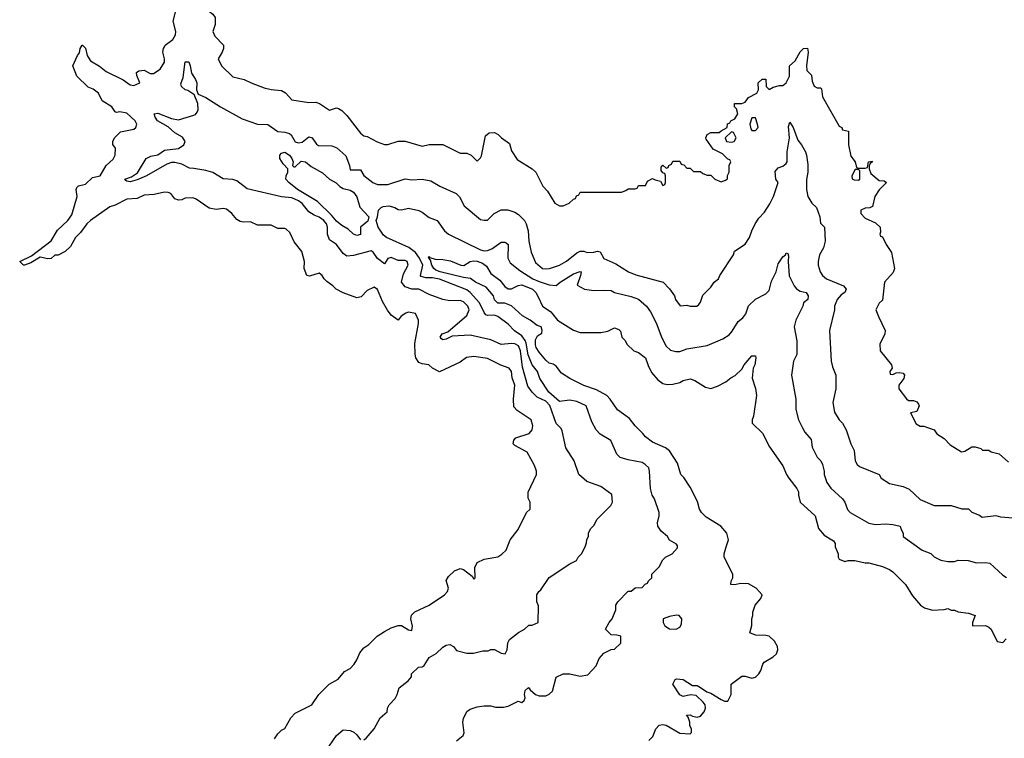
# Model space of a CAD drawing. Header units: inches. Extents: x 2348352 to 2479776, y 460422 to 613655.
# Tile 357 of 590: x 2428986 to 2434719, y 515975 to 520158. Entities that reach past the tile are written whole.
import ezdxf

# ---------------------------------------------------------------- set-up
doc = ezdxf.new("R2010")
doc.units = ezdxf.units.IN
doc.header["$MEASUREMENT"] = 0
for name, color, linetype in [('C4521', 7, 'Continuous'), ('C4522', 7, 'Continuous'), ('C4531', 7, 'Continuous'), ('C4532', 7, 'Continuous')]:
    doc.layers.add(name, color=color, linetype=linetype)

msp = doc.modelspace()

# ---------------------------------------------------------------- linework, layer by layer
at = {"layer": 'C4521', "color": 4}
for points, elevation in [([(2430000, 519118.4), (2429990, 519122), (2429950, 519119), (2429930, 519109), (2429910, 519108), (2429890, 519115.3), (2429865.6, 519145.6), (2429850, 519153.2), (2429830, 519154), (2429770, 519141.2), (2429710, 519136), (2429670, 519117.2), (2429610, 519112.7), (2429541.6, 519078.4), (2429510, 519069.4), (2429398, 518990), (2429376.3, 518970), (2429340.5, 518919.5), (2429311, 518890), (2429282, 518838), (2429250, 518808), (2429210, 518788), (2429190, 518788), (2429170, 518769), (2429150, 518766.6), (2429104.9, 518775.1), (2429050, 518742.7), (2429014, 518730), (2429008, 518730), (2428986, 518750), (2429055.5, 518784.5), (2429170, 518870.7), (2429206.5, 518933.5), (2429266.6, 518990), (2429290, 519022.8), (2429321.2, 519130), (2429314, 519170), (2429319, 519181), (2429329.3, 519190.7), (2429370, 519200.7), (2429410, 519238.8), (2429455.3, 519250), (2429488.7, 519310), (2429530, 519346), (2429542.7, 519370), (2429544, 519410), (2429528.4, 519431.6), (2429528, 519450), (2429539, 519470), (2429573.6, 519506.4), (2429650, 519521), (2429662, 519530), (2429669, 519550), (2429659, 519570), (2429610, 519613.2), (2429570, 519622), (2429550, 519618), (2429542, 519622), (2429522, 519650), (2429466, 519686), (2429445.2, 519730), (2429413.4, 519753.4), (2429385.6, 519765.6), (2429319, 519830), (2429295.3, 519890), (2429322, 519950), (2429334, 519966), (2429339, 519990), (2429344, 520000)], 76), ([(2429362, 520000), (2429370, 519992), (2429378, 519950), (2429398.8, 519918.8), (2429450, 519887.7), (2429490, 519856.3), (2429588.4, 519808.4), (2429630, 519778.8), (2429650, 519776), (2429686, 519790), (2429667.3, 519832.7), (2429666, 519850), (2429680.4, 519859.6), (2429710, 519864.7), (2429745.4, 519845.4), (2429765.4, 519845.4), (2429804, 519870), (2429829, 519910), (2429829, 519930), (2429819, 519970), (2429824, 519990), (2429829, 520000)], 76), ([(2430000, 519723.3), (2429965.6, 519745.6), (2429948.7, 519750), (2429928.7, 519770), (2429924.7, 519784.7), (2429938, 519822), (2429950, 519912), (2429970, 519912), (2429978.8, 519890), (2429986.8, 519846.8), (2430000, 519826.4)], 72), ([(2430000, 519291.1), (2429974.8, 519294.8), (2429930, 519318), (2429890, 519326.6), (2429870, 519326), (2429842, 519318), (2429724.7, 519250), (2429670, 519226.6), (2429630, 519215.3), (2429610, 519218), (2429603.1, 519223.1), (2429598, 519230), (2429637.2, 519242.8), (2429672.7, 519267.3), (2429722, 519350), (2429750, 519364), (2429790, 519370.8), (2429830, 519398.8), (2429910, 519407.7), (2429941.2, 519430), (2429949.2, 519450), (2429934.8, 519474.8), (2429890, 519499.3), (2429850, 519534), (2429789.3, 519570), (2429774, 519590), (2429769, 519610), (2429790, 519613.4), (2429870, 519582.8), (2429910, 519574.8), (2430000, 519602.9)], 72)]:
    msp.add_lwpolyline(points, dxfattribs=dict(at, elevation=elevation))
at = {"layer": 'C4522', "color": 4, "elevation": 76}
for points in [[(2429829, 520000), (2429834, 520010), (2429878, 520042), (2429893.6, 520070), (2429895.6, 520090), (2429879.5, 520150), (2429895.6, 520210), (2429899.6, 520310), (2429913.6, 520370), (2429914, 520390), (2429911.6, 520411.6), (2429885.8, 520485.8), (2429882.9, 520530), (2429890, 520558), (2429902, 520578), (2429910, 520586.8), (2429930, 520591), (2429986, 520510), (2430000, 520479.7)], [(2429344, 520000), (2429349, 520010), (2429352, 520010), (2429362, 520000)]]:
    msp.add_lwpolyline(points, dxfattribs=at)
at = {"layer": 'C4531', "color": 4}
for points, elevation in [([(2430172, 520000), (2430172, 519990), (2430164.7, 519970), (2430142, 519930), (2430162, 519890), (2430226.4, 519826.4), (2430294, 519810), (2430334, 519790), (2430410, 519762), (2430451.1, 519751.1), (2430510, 519746.8), (2430533.2, 519733.2), (2430570, 519691), (2430670, 519676), (2430710, 519678), (2430730.9, 519670.9), (2430790, 519631.3), (2430830, 519646), (2430842, 519642), (2430862, 519630), (2430890, 519601), (2430970, 519498), (2430990, 519482), (2431010, 519478), (2431067.1, 519447.1), (2431110, 519431), (2431130, 519431), (2431190, 519451), (2431230, 519451), (2431330, 519422.8), (2431371.1, 519431.1), (2431450, 519432), (2431550, 519382), (2431590, 519382), (2431614, 519370), (2431650, 519334), (2431670, 519354), (2431674.6, 519365.4), (2431698, 519482), (2431720.4, 519499.6), (2431750, 519502), (2431772, 519490), (2431792, 519470), (2431837.3, 519437.3), (2431850, 519394), (2431883.5, 519343.5), (2431970.9, 519290.9), (2431992, 519270), (2432032, 519190), (2432059.8, 519159.8), (2432102, 519090), (2432130, 519074), (2432150, 519074), (2432186, 519090), (2432210, 519114), (2432222, 519118), (2432227.3, 519132.7), (2432242, 519138), (2432250, 519154), (2432490, 519154), (2432516.4, 519163.6), (2432530, 519174), (2432570, 519174), (2432582, 519178), (2432590, 519194), (2432630, 519194), (2432642, 519218), (2432670, 519234), (2432685.4, 519225.4), (2432718, 519218), (2432730, 519194), (2432742, 519198), (2432746, 519210), (2432746, 519250), (2432742, 519262), (2432730, 519266), (2432720.4, 519280.4), (2432720.4, 519299.6), (2432730, 519312), (2432750, 519294), (2432762, 519298), (2432766, 519310), (2432782, 519318), (2432790, 519334), (2432830, 519334), (2432838, 519318), (2432852.7, 519312.7), (2432870, 519294), (2432890, 519294), (2432910, 519274), (2432950, 519274), (2432963.6, 519263.6), (2432990, 519254), (2433010, 519254), (2433034, 519230), (2433070, 519214), (2433096.4, 519223.6), (2433107.3, 519232.7), (2433108.4, 519251.6), (2433118, 519270), (2433118, 519310), (2433126, 519330), (2433122, 519342), (2433110, 519346), (2433078, 519378), (2433024.1, 519404.1), (2432983.2, 519463.2), (2432981.2, 519470), (2432989.4, 519490.6), (2433010, 519501), (2433059, 519501), (2433070, 519512), (2433106, 519530), (2433107.3, 519552.7), (2433122, 519558), (2433126, 519570), (2433150, 519582), (2433168, 519610), (2433159, 519639), (2433149, 519650), (2433149, 519671), (2433190, 519671.3), (2433210, 519678), (2433230, 519704.7), (2433278, 519730), (2433288, 519750), (2433286, 519790), (2433310, 519812), (2433331.6, 519811.6), (2433332, 519770), (2433350, 519752), (2433373.6, 519766.4), (2433410, 519776), (2433430, 519776), (2433448.7, 519790), (2433469, 519830), (2433468, 519890), (2433501.2, 519918.8), (2433530, 519971.3), (2433549.3, 519990.7), (2433572.7, 519992.7), (2433578, 519970), (2433567.3, 519890), (2433570, 519862), (2433596, 519836), (2433599.6, 519799.6), (2433611.6, 519771.6), (2433630, 519762), (2433650, 519762), (2433655.3, 519755.3), (2433661, 519710), (2433758, 519538), (2433774, 519530), (2433778, 519518), (2433812, 519510), (2433812, 519430), (2433824.7, 519364.7), (2433851.3, 519331.3), (2433858, 519298), (2433870, 519294), (2433910, 519294), (2433922, 519298), (2433928, 519330), (2433950, 519334), (2433952, 519330), (2433938, 519322), (2433932.7, 519307.3), (2433932, 519290), (2433942, 519262), (2433990, 519222), (2434019.6, 519219.6), (2434034, 519210), (2433990, 519168), (2433964.7, 519130), (2433952, 519070), (2433936.9, 519063.1), (2433910, 519062), (2433884.7, 519050), (2433884.7, 519030), (2433910, 519002), (2433970, 518976), (2433996, 518950), (2433998, 518922), (2433994, 518910), (2433998, 518898), (2434010, 518894), (2434031.3, 518850), (2434062.8, 518802.8), (2434079.1, 518710), (2434072.7, 518687.3), (2434022, 518630), (2434010, 518526), (2433991.6, 518508.4), (2433972, 518470), (2433986, 518430), (2434024.9, 518350), (2434024, 518330), (2433994.8, 518270), (2433997.3, 518230), (2434062.8, 518150), (2434066, 518130), (2434052, 518110), (2434054, 518094), (2434070, 518092), (2434090, 518102.8), (2434110, 518104), (2434130, 518101), (2434138.8, 518090), (2434134, 518070), (2434106, 518030), (2434104.7, 518010), (2434150.7, 517950.7), (2434162, 517942), (2434190, 517940.7), (2434210, 517934), (2434219.9, 517919.9), (2434224, 517910), (2434210, 517878), (2434174, 517870), (2434205.4, 517805.4), (2434230, 517792), (2434250, 517792), (2434310, 517771), (2434327.1, 517747.1), (2434370, 517720.7), (2434403.8, 517683.8), (2434470, 517642), (2434490, 517646), (2434530, 517671.3), (2434550, 517672), (2434582, 517662), (2434592.7, 517652.7), (2434630, 517652), (2434643.6, 517643.6), (2434690, 517631.3), (2434743.6, 517583.6)], 76), ([(2430000, 519826.4), (2430010.6, 519810), (2430017.3, 519790), (2430014.8, 519750), (2430024.7, 519724.7), (2430070, 519705.5), (2430156, 519650), (2430281.1, 519581.1), (2430370, 519550.7), (2430430, 519547.3), (2430490, 519507.3), (2430530, 519504), (2430556.3, 519496.3), (2430567.1, 519487.1), (2430590, 519447.3), (2430610, 519442), (2430630, 519445.5), (2430670, 519476), (2430690, 519471), (2430713.4, 519433.4), (2430726, 519426), (2430803, 519423), (2430832.8, 519412.8), (2430885.4, 519365.4), (2430906, 519310), (2430910, 519284.7), (2430970, 519284.7), (2430990, 519251.3), (2431042, 519210), (2431070, 519198), (2431130, 519198), (2431230, 519231.3), (2431270, 519226), (2431330, 519230.8), (2431379.8, 519219.8), (2431432, 519190), (2431527.1, 519147.1), (2431547.1, 519127.1), (2431574.8, 519074.8), (2431670, 518996), (2431690, 518991), (2431710, 518991.3), (2431749.5, 519030.5), (2431790, 519052), (2431828, 519052), (2431870, 519038), (2431890, 519024.7), (2431924.7, 518990), (2431936, 518970), (2431946, 518930), (2431950.8, 518870), (2431964.5, 518804.5), (2431990, 518744.7), (2432030, 518710.8), (2432050, 518707.7), (2432070.7, 518710.7), (2432129, 518730), (2432170, 518753.4), (2432230, 518801), (2432250, 518811), (2432270, 518811), (2432290, 518804), (2432330, 518805.5), (2432350, 518810.8), (2432366.8, 518806.8), (2432388.1, 518768.1), (2432458, 518738), (2432530.5, 518690.5), (2432573.7, 518673.7), (2432732, 518630), (2432770, 518592), (2432798, 518550), (2432804.7, 518530), (2432832.7, 518492.7), (2432870, 518496), (2432890, 518491.3), (2432928.4, 518491.6), (2432940.4, 518499.6), (2432950, 518514), (2432964.7, 518555.3), (2433010, 518602), (2433029.3, 518630.7), (2433055.3, 518650), (2433062, 518670), (2433142, 518790), (2433148.7, 518810), (2433210, 518852), (2433235.3, 518890), (2433248.7, 518930), (2433269.1, 518970.9), (2433290, 519002), (2433323.1, 519036.9), (2433353.6, 519086.4), (2433375.3, 519130), (2433402, 519210), (2433389, 519230), (2433385.4, 519274.6), (2433403.2, 519296.8), (2433430, 519306), (2433450, 519321), (2433454.5, 519330), (2433455.1, 519390), (2433467.6, 519470), (2433463.3, 519536.7), (2433470, 519562), (2433490, 519531.3), (2433516.4, 519456.4), (2433538, 519430), (2433561, 519390), (2433566.8, 519370), (2433576, 519316), (2433574.8, 519270), (2433567.1, 519227.1), (2433566.8, 519170), (2433576, 519130), (2433598, 519090), (2433625.4, 519065.4), (2433644.7, 519010), (2433650, 518974), (2433672, 518950), (2433676, 518870), (2433666, 518830), (2433642.8, 518790), (2433636, 518750), (2433636, 518730), (2433646.8, 518690), (2433661, 518670), (2433684.7, 518650), (2433782, 518610), (2433798, 518590), (2433791, 518570), (2433770, 518557.2), (2433746.8, 518530), (2433731, 518490), (2433731, 518470), (2433701, 518350), (2433711.1, 518171.1), (2433718, 518138), (2433738, 518090), (2433738, 518010), (2433721, 517930), (2433730, 517874), (2433758, 517830), (2433778, 517810), (2433798, 517770), (2433824.7, 517690), (2433844.7, 517650), (2433851.3, 517590), (2433862, 517570), (2433876.9, 517556.9), (2433990, 517511.3), (2434002, 517490), (2434050, 517458), (2434130, 517441), (2434165.4, 517425.4), (2434230, 517364.7), (2434310, 517330.8), (2434410, 517330.8), (2434471.6, 517311.6), (2434510, 517311), (2434530, 517292), (2434574.4, 517274.4), (2434590, 517262), (2434670, 517271.3), (2434696.4, 517263.6), (2434770, 517258)], 72), ([(2430000, 519602.9), (2430010, 519606), (2430020.2, 519619.8), (2430025.6, 519634.4), (2430022.7, 519670), (2430002, 519722), (2430000, 519723.3)], 72), ([(2430990, 515967.3), (2431004.1, 515975.9), (2431050, 516031.3), (2431084.7, 516095.3), (2431126, 516130), (2431128.4, 516151.6), (2431138, 516170), (2431172.5, 516207.5), (2431184, 516230), (2431195.3, 516270), (2431248, 516310), (2431267.3, 516332.7), (2431268, 516350), (2431308, 516390), (2431330, 516392), (2431340.4, 516399.6), (2431370, 516446), (2431411.8, 516468.2), (2431450, 516506.8), (2431470, 516517.3), (2431490, 516520.7), (2431511.3, 516510), (2431530, 516486), (2431590, 516471), (2431628.9, 516471.1), (2431683.6, 516483.6), (2431714.6, 516485.4), (2431730, 516492), (2431750, 516492), (2431790, 516471.3), (2431812.9, 516467.1), (2431824, 516490), (2431829.1, 516530.9), (2431838, 516550), (2431890, 516592), (2431926, 516610), (2431950, 516634), (2431970, 516634), (2432006, 516650), (2432007.3, 516747.3), (2431998, 516770), (2431998, 516810), (2432008, 516830), (2432020.4, 516839.6), (2432070, 516912), (2432189.1, 516990.9), (2432228, 517010), (2432238, 517030), (2432258, 517050), (2432278, 517090), (2432287.3, 517112.7), (2432288.4, 517131.6), (2432298, 517150), (2432298, 517170), (2432310, 517194), (2432330, 517214), (2432348.9, 517251.1), (2432428, 517330), (2432438, 517350), (2432433.6, 517393.6), (2432370, 517442), (2432288, 517470), (2432242, 517510), (2432215.3, 517590), (2432165.6, 517665.6), (2432144.7, 517764.7), (2432139, 517779), (2432110, 517808), (2432073.2, 517913.2), (2432050, 517936.9), (2432000.1, 517960.1), (2431969.7, 517989.7), (2431945.4, 518025.4), (2431914.7, 518134.7), (2431902.6, 518230), (2431890, 518259.5), (2431870, 518271.5), (2431850, 518273.3), (2431790, 518267), (2431730, 518295.1), (2431610, 518322), (2431504, 518316), (2431470, 518299), (2431450, 518295.3), (2431441.2, 518301.2), (2431435.3, 518310), (2431445.2, 518330), (2431479.5, 518340.5), (2431590, 518437.3), (2431603.6, 518470), (2431596.2, 518490), (2431570, 518515.1), (2431550, 518523.7), (2431490, 518522.7), (2431449.5, 518529.5), (2431370, 518559.3), (2431310, 518589.3), (2431270, 518589.5), (2431230, 518602.7), (2431209.2, 518630), (2431221.2, 518678.8), (2431249, 518730), (2431242, 518750), (2431230, 518756), (2431190, 518757.2), (2431150, 518773.2), (2431130, 518768), (2431110, 518738), (2431070, 518769), (2431045.2, 518805.2), (2431032.1, 518812.1), (2430930, 518786), (2430890, 518782.7), (2430870, 518797.2), (2430830, 518849.3), (2430790, 518877.2), (2430777.6, 518910), (2430777.4, 518950), (2430772.6, 518970), (2430757.6, 518990), (2430730, 519009.6), (2430700.5, 519020.5), (2430670, 519039.5), (2430630, 519087.6), (2430610, 519104.7), (2430570, 519122), (2430510, 519128), (2430310, 519174.5), (2430250, 519219.5), (2430227.5, 519227.5), (2430170, 519232), (2430110, 519269.4), (2430070, 519280.9), (2430000, 519291.1)], 72), ([(2430470, 515972), (2430490, 516002), (2430510, 516022), (2430530, 516032), (2430565.2, 516094.8), (2430590, 516122), (2430688, 516170), (2430728.7, 516230), (2430788, 516290), (2430840.4, 516319.6), (2430876.4, 516363.6), (2430910, 516382), (2430933.2, 516406.8), (2430950, 516432), (2430966.8, 516473.2), (2430990, 516502), (2431019.3, 516520.7), (2431068, 516570), (2431110, 516598), (2431150, 516618), (2431190, 516631.3), (2431210, 516631.3), (2431250, 516606), (2431270, 516602), (2431272.7, 516627.3), (2431262.7, 516670), (2431267.3, 516692.7), (2431287.6, 516712.4), (2431369.4, 516750.6), (2431459, 516810), (2431478, 516830), (2431482, 516850), (2431470, 516894), (2431483.1, 516916.9), (2431518, 516950), (2431550, 516964.7), (2431570, 516958), (2431619.8, 516919.8), (2431630, 516902), (2431638, 516910), (2431637.2, 516970), (2431650, 516998), (2431690, 517018), (2431770, 517032), (2431793.6, 517046.4), (2431818, 517070), (2431842, 517130), (2431888.7, 517190), (2431938, 517290), (2431958, 517310), (2431958, 517350), (2431947.3, 517372.7), (2431947.3, 517407.3), (2431995.3, 517510), (2431995.3, 517530), (2431983.1, 517563.1), (2431940.4, 517640.4), (2431870, 517679.3), (2431859.3, 517690), (2431863.7, 517710), (2431875.1, 517724.9), (2431953.2, 517750), (2431969.3, 517770), (2431974.8, 517794.8), (2431965.2, 517830), (2431882.7, 517882.7), (2431864.2, 517904.2), (2431862, 517950), (2431869.3, 518030), (2431854, 518074), (2431849.2, 518110), (2431835.3, 518130), (2431787.5, 518147.5), (2431710, 518185.2), (2431630, 518198), (2431588.1, 518191.9), (2431550, 518165.2), (2431430, 518109.2), (2431390, 518129), (2431368, 518150), (2431330, 518155.1), (2431310, 518162.7), (2431291.8, 518190), (2431289.5, 518210.5), (2431286.6, 518273.4), (2431308.7, 518390), (2431308.7, 518410), (2431290, 518448), (2431250, 518455.3), (2431234, 518450), (2431206.8, 518433.2), (2431190, 518408.7), (2431150, 518439), (2431127.9, 518467.9), (2431098, 518518), (2431070, 518588), (2431050, 518602), (2431010, 518582), (2430975.3, 518544.7), (2430950, 518539), (2430870, 518569), (2430829.4, 518589.4), (2430810, 518608.7), (2430773.6, 518633.6), (2430758, 518650), (2430748, 518670), (2430730, 518682), (2430674.4, 518665.6), (2430658, 518670), (2430642, 518710), (2430644, 518750), (2430629.1, 518809.1), (2430584.7, 518864.7), (2430559.3, 518919.3), (2430538, 518938), (2430530, 518942), (2430490, 518942), (2430450, 518962), (2430370, 518962), (2430330, 518982), (2430290, 518979), (2430270, 518984), (2430250, 518995.3), (2430222, 519030), (2430190, 519055.3), (2430170, 519059), (2430130, 519054), (2430090, 519062), (2430013.6, 519113.6), (2430000, 519118.4)], 76), ([(2431530, 515961), (2431569, 515991), (2431573.2, 516006.8), (2431566.6, 516070), (2431569.4, 516090.6), (2431589, 516131), (2431610, 516144.7), (2431650, 516158), (2431690, 516164.7), (2431730, 516164.7), (2431756.9, 516156.9), (2431803.1, 516156.9), (2431830, 516162), (2431889, 516191), (2431910, 516184.7), (2431924, 516196), (2431929, 516210), (2431926, 516230), (2431930, 516254), (2431949, 516271), (2431958, 516258), (2431990, 516231.3), (2432010, 516222), (2432050, 516222), (2432070, 516232), (2432088, 516250), (2432110, 516332), (2432150, 516351.3), (2432190, 516351.3), (2432250, 516338), (2432294.6, 516345.4), (2432343.1, 516396.9), (2432360.2, 516439.8), (2432388, 516470), (2432430, 516492), (2432450, 516494), (2432486, 516530), (2432486, 516570), (2432463.6, 516576.4), (2432430, 516578), (2432398, 516610), (2432418, 516650), (2432435.3, 516670), (2432456.4, 516723.6), (2432458, 516750), (2432468, 516770), (2432528.4, 516831.6), (2432547.3, 516832.7), (2432570, 516852), (2432610, 516854), (2432627.3, 516872.7), (2432642, 516878), (2432647.3, 516892.7), (2432666, 516910), (2432666, 516930), (2432710, 516974), (2432730, 517014), (2432746, 517030), (2432786, 517050), (2432816.4, 517083.6), (2432816.4, 517096.4), (2432810, 517106), (2432768.9, 517128.9), (2432758, 517150), (2432722, 517182), (2432702, 517210), (2432699, 517230), (2432708.7, 517270), (2432708.7, 517290), (2432682, 517370), (2432669, 517390), (2432659, 517430), (2432654, 517530), (2432649.1, 517549.1), (2432628.7, 517570), (2432610, 517581.2), (2432530, 517596), (2432482, 517610), (2432464, 517630), (2432429.1, 517709.1), (2432366.3, 517746.3), (2432342, 517770), (2432318, 517818), (2432284, 517910), (2432230, 517936), (2432190, 517942.7), (2432130, 517936), (2432067, 517990), (2432014, 518070), (2432000.7, 518110), (2431969.8, 518149.8), (2431947.5, 518207.5), (2431935.9, 518275.9), (2431930, 518291.8), (2431910, 518318.7), (2431867.2, 518347.2), (2431830, 518386), (2431770.7, 518430.7), (2431750, 518438.5), (2431710, 518437.2), (2431700.9, 518440.9), (2431690, 518454), (2431663.6, 518510), (2431609.8, 518569.8), (2431590, 518585.1), (2431430, 518648.4), (2431390, 518655.6), (2431350, 518655.1), (2431324, 518664), (2431319.5, 518670), (2431333.3, 518730), (2431313.8, 518770), (2431290, 518802.6), (2431251.5, 518831.5), (2431122, 518890), (2431104.7, 518904.7), (2431072.6, 518950), (2431061.6, 518990), (2431069.5, 519010), (2431075.1, 519050), (2431090, 519064.9), (2431102, 519070), (2431135.2, 519075.2), (2431170, 519065.5), (2431190, 519053.4), (2431210, 519050.7), (2431250, 519060.7), (2431310, 519048), (2431330, 519038), (2431370, 519006), (2431416, 518990), (2431458.8, 518930), (2431482.8, 518910), (2431670, 518819.1), (2431690, 518813.4), (2431710, 518815.5), (2431735.6, 518824.4), (2431790, 518862.4), (2431810, 518863.8), (2431819.5, 518859.5), (2431830.4, 518850), (2431828.4, 518770), (2431842.3, 518742.3), (2431897.8, 518697.8), (2431974.9, 518650), (2432010, 518634.3), (2432070, 518614.4), (2432110, 518610.5), (2432132.7, 518630), (2432210, 518679.5), (2432250, 518693.4), (2432254.8, 518690), (2432250.6, 518669.4), (2432232.7, 518612.7), (2432274, 518590), (2432330, 518581), (2432390, 518584.7), (2432430, 518581), (2432450, 518571), (2432547.5, 518547.5), (2432590, 518530.8), (2432636, 518490), (2432658.5, 518458.5), (2432692.8, 518392.8), (2432725.8, 518305.8), (2432750, 518258), (2432774.8, 518234.8), (2432807.1, 518227.1), (2432830, 518226.8), (2432870, 518242.8), (2432990, 518261), (2433080.2, 518299.8), (2433116.5, 518323.5), (2433135.5, 518344.5), (2433170, 518402), (2433196.5, 518423.5), (2433213.6, 518446.4), (2433230, 518492), (2433270, 518532), (2433330, 518562), (2433350, 518582), (2433364.1, 518635.9), (2433390, 518691.3), (2433402.6, 518737.4), (2433430, 518777.3), (2433445.2, 518790), (2433450, 518802), (2433458, 518798), (2433463.6, 518783.6), (2433460.5, 518750), (2433467.3, 518667.3), (2433496, 518610), (2433510, 518591.3), (2433530, 518578.8), (2433564.7, 518570), (2433578, 518550), (2433576, 518530), (2433551, 518510), (2433546, 518490), (2433506, 518410), (2433496, 518370), (2433511.1, 518288.9), (2433511, 518210), (2433491, 518170), (2433481, 518090), (2433506, 517950), (2433504.7, 517890), (2433521, 517830), (2433543.5, 517783.5), (2433558, 517758), (2433594.4, 517714.4), (2433601, 517670), (2433630, 517612), (2433650.6, 517590.6), (2433661, 517570), (2433670.7, 517530.7), (2433671, 517510), (2433685.2, 517465.2), (2433710, 517431.3), (2433778, 517370), (2433791, 517350), (2433807.1, 517307.1), (2433822, 517290), (2433930, 517226.8), (2433970, 517220.7), (2434030, 517224), (2434070, 517220.7), (2434112, 517210), (2434118, 517190), (2434131, 517170), (2434131.3, 517150), (2434242, 517070), (2434290.9, 517050.9), (2434310, 517032), (2434350, 517012), (2434390, 517004.7), (2434430, 517004.7), (2434450, 517011.3), (2434508.9, 517011.1), (2434556.9, 516996.9), (2434610, 516998.8), (2434634.8, 516994.8), (2434710, 516924.7), (2434731.6, 516911.6)], 68), ([(2432650, 515962), (2432673.6, 515986.4), (2432689.3, 516030.7), (2432710, 516051.3), (2432730, 516056), (2432750, 516051), (2432830, 516006), (2432890, 516002), (2432898, 516010), (2432898, 516030), (2432888, 516048), (2432888, 516070), (2432878, 516098), (2432868, 516110), (2432890, 516112), (2432903.6, 516103.6), (2432930, 516098.8), (2432950, 516104), (2432972, 516130), (2432979.3, 516150), (2432977.2, 516170), (2432966.6, 516186.6), (2432924.7, 516224.7), (2432891.1, 516228.9), (2432850, 516218), (2432830, 516228.7), (2432788.7, 516290), (2432803.1, 516316.9), (2432810, 516322), (2432850, 516318), (2432903.6, 516283.6), (2432930, 516282), (2432950, 516272), (2432986.4, 516246.4), (2433010, 516238), (2433070, 516201), (2433090, 516191.3), (2433110, 516192), (2433128.7, 516230), (2433129, 516291), (2433190, 516338), (2433210, 516338), (2433250, 516324.7), (2433270, 516331.3), (2433290, 516351.3), (2433301.2, 516370), (2433312.7, 516407.3), (2433321.5, 516418.5), (2433374, 516450), (2433393.1, 516466.9), (2433400.9, 516490), (2433399.3, 516510), (2433381.5, 516541.5), (2433350, 516569), (2433330, 516574), (2433270, 516575.3), (2433238, 516590), (2433248.4, 516631.6), (2433248.7, 516670), (2433255.3, 516690), (2433255.3, 516710), (2433268.7, 516750), (2433302, 516790), (2433308.7, 516810), (2433274, 516850), (2433230, 516874), (2433182.8, 516877.2), (2433150.6, 516869.4), (2433126, 516870), (2433128, 516890), (2433138, 516910), (2433138, 516930), (2433088.7, 517030), (2433089, 517050), (2433099, 517090), (2433114, 517130), (2433104, 517170), (2433068.7, 517210), (2432983.2, 517263.2), (2432955.3, 517290), (2432944, 517310), (2432932.9, 517352.9), (2432890, 517438), (2432852.5, 517492.5), (2432835.3, 517510), (2432816.5, 517576.5), (2432769.4, 517649.4), (2432746.3, 517666.3), (2432670, 517699), (2432629.3, 517729.3), (2432615.3, 517750), (2432570, 517794), (2432536.2, 517836.2), (2432466.7, 517886.7), (2432425.2, 517950), (2432404, 517970), (2432344.1, 518004.1), (2432270, 518029.4), (2432190, 518069.2), (2432141.2, 518101.2), (2432110, 518142), (2432093.2, 518153.2), (2432070, 518159.3), (2432050, 518176), (2432010, 518222), (2431993.2, 518250), (2431990, 518266), (2431990, 518294), (2432002, 518318), (2432027.3, 518332.7), (2432028, 518350), (2432022, 518370), (2431998.6, 518378.6), (2431959.3, 518410), (2431914.7, 518434.7), (2431850, 518492), (2431811.6, 518508.4), (2431770, 518508), (2431750, 518528), (2431744, 518550), (2431701.4, 518601.4), (2431639.3, 518630), (2431611.9, 518651.9), (2431570, 518657.6), (2431434, 518690), (2431410, 518700.5), (2431397.6, 518710), (2431385.1, 518730), (2431377.5, 518757.5), (2431365.6, 518774.4), (2431370, 518782), (2431374.8, 518774.8), (2431404.4, 518764.4), (2431450, 518763), (2431495.2, 518755.2), (2431554, 518730), (2431571.7, 518728.3), (2431609.6, 518750.4), (2431630, 518754.4), (2431650, 518752.2), (2431680.7, 518740.7), (2431703.4, 518723.4), (2431730, 518681), (2431782, 518642), (2431810, 518606), (2431830, 518591), (2431850, 518591.3), (2431889.3, 518610.7), (2431910, 518614), (2431971.3, 518590), (2431991.3, 518570), (2432006, 518546), (2432030.7, 518490.7), (2432078, 518458), (2432118, 518410), (2432210, 518351.3), (2432250, 518338), (2432370, 518338), (2432410, 518346), (2432450, 518364.7), (2432475.3, 518355.3), (2432484.7, 518344.7), (2432492, 518310), (2432510.9, 518290.9), (2432522, 518270), (2432562, 518230), (2432590, 518221), (2432630, 518190.8), (2432645.5, 518145.5), (2432665.5, 518105.5), (2432702.5, 518062.5), (2432730, 518041), (2432755.3, 518035.3), (2432790, 518036), (2432830, 518046.8), (2432850, 518058.8), (2432890, 518066.8), (2432918, 518058), (2432979.8, 518019.8), (2433010, 518011.3), (2433050, 518024.7), (2433098, 518050), (2433126, 518074), (2433152.3, 518087.7), (2433190, 518124.7), (2433205.2, 518150), (2433250, 518201), (2433270, 518202), (2433273.4, 518190), (2433266.8, 518150), (2433257.3, 518130), (2433251.6, 518071.6), (2433270.9, 518010.9), (2433276, 517970), (2433258, 517850), (2433251.3, 517830), (2433252, 517810), (2433310.9, 517750.9), (2433351.1, 517671.1), (2433430, 517562), (2433451.1, 517511.1), (2433464.7, 517490), (2433511, 517430), (2433521, 517410), (2433521, 517390), (2433531.3, 517350), (2433618, 517270), (2433636.9, 517196.9), (2433670, 517158), (2433725.4, 517125.4), (2433734, 517110), (2433734, 517090), (2433751.3, 517050), (2433751.3, 517030), (2433758, 517018), (2433790, 517004.7), (2433810, 517011), (2433849.1, 517010.9), (2433910, 516996), (2433930, 516996), (2434010, 516976), (2434050, 516958), (2434070, 516944.7), (2434144.7, 516870), (2434184.5, 516804.5), (2434230.8, 516750.8), (2434255.3, 516735.3), (2434302, 516722), (2434370, 516724.7), (2434390, 516731.3), (2434410, 516722), (2434430, 516722), (2434450, 516712), (2434510, 516704.7), (2434550, 516691), (2434534, 516650), (2434534, 516630), (2434608.9, 516631.1), (2434630, 516622), (2434642, 516610), (2434678, 516538), (2434710, 516534), (2434730, 516554)], 64), ([(2430788, 515930), (2430830, 515992), (2430870, 516024.7), (2430910, 516021), (2430930.9, 516010.9), (2430950, 515996), (2430970, 515967.3)], 72)]:
    msp.add_lwpolyline(points, dxfattribs=dict(at, elevation=elevation))
for points, elevation in [([(2433270, 519586), (2433250, 519586), (2433238, 519550), (2433243.6, 519523.6), (2433250, 519514), (2433270, 519514), (2433286, 519530), (2433282, 519550)], 76), ([(2433130, 519506), (2433094, 519470), (2433102, 519450), (2433130, 519446), (2433146, 519450), (2433158, 519470), (2433142, 519502)], 76), ([(2430582, 519302), (2430590, 519302), (2430625.6, 519334.4), (2430650, 519330.8), (2430683, 519303), (2430750, 519266.8), (2430790, 519230.7), (2430828.1, 519208.1), (2430850, 519186.8), (2430870, 519174.8), (2430910, 519166), (2430930, 519154), (2430950, 519126.8), (2430967.5, 519067.5), (2431019.5, 519010), (2431014, 518986), (2430971.3, 518950), (2430970, 518908), (2430950, 518902), (2430930, 518909), (2430899.5, 518939.5), (2430861.2, 518961.2), (2430830, 518986), (2430801.3, 519021.3), (2430720.1, 519100.1), (2430603.7, 519170), (2430554, 519210), (2430535.3, 519230), (2430538, 519250), (2430548, 519270), (2430548, 519290), (2430520.1, 519320.1), (2430501.2, 519350), (2430501.2, 519370), (2430510, 519381), (2430530, 519387.3), (2430556.3, 519370), (2430571, 519350), (2430578, 519330), (2430574, 519310)], 68), ([(2433870, 519286), (2433850, 519286), (2433832, 519250), (2433832.7, 519232.7), (2433845.4, 519225.4), (2433870, 519224.7), (2433878, 519230), (2433878, 519278)], 76), ([(2432810, 516692.3), (2432770, 516685.2), (2432732, 516670), (2432732, 516650), (2432742, 516630), (2432770, 516612), (2432808.4, 516611.6), (2432830, 516622), (2432840.4, 516639.6), (2432842, 516670), (2432826, 516690)], 68)]:
    msp.add_lwpolyline(points, close=True, dxfattribs=dict(at, elevation=elevation))
at = {"layer": 'C4532', "color": 4, "elevation": 76}
msp.add_lwpolyline([(2430000, 520479.7), (2430025.2, 520425.2), (2430058, 520370), (2430058, 520330), (2430071.3, 520290), (2430071.3, 520250), (2430076, 520230), (2430086, 520210), (2430111.3, 520190), (2430124.7, 520170), (2430124.7, 520130), (2430111.3, 520090), (2430122, 520062), (2430172, 520010), (2430172, 520000)], dxfattribs=at)

doc.saveas('drawing.dxf')
